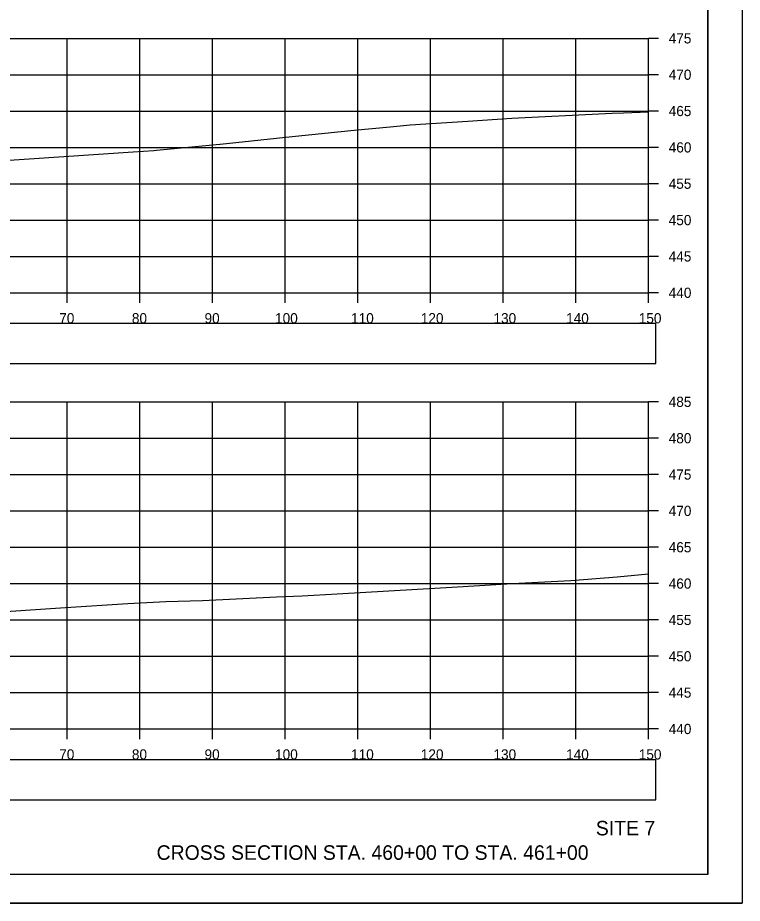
# Model space of a CAD drawing. Extents: x 1376273 to 1384221, y 378927 to 384592.
# Drawn here: x 1384121.1 to 1384220.8, y 380538.5 to 380660.3 of the extents above; entities that cross this region are included whole.
import ezdxf

# ---------------------------------------------------------------- set-up
doc = ezdxf.new("R2010")
doc.units = 0
for name, color, linetype in [('R_Axis', 7, 'Continuous'), ('R_Axis Annot', 7, 'Continuous'), ('R_Border', 7, 'Continuous'), ('R_Draft', 7, 'Continuous'), ('R_Exist Surface', 7, 'Continuous'), ('R_Grid', 7, 'Continuous'), ('R_No Plot', 7, 'Continuous')]:
    doc.layers.add(name, color=color, linetype=linetype)

msp = doc.modelspace()

# ---------------------------------------------------------------- linework, layer by layer
at = {"layer": 'R_Axis'}
for p, q in [((1384207.91, 380622.49), (1384207.91, 380657.49)), ((1384209.31, 380657.49), (1384207.91, 380657.49)), ((1384209.31, 380652.49), (1384207.91, 380652.49)), ((1384209.31, 380647.49), (1384207.91, 380647.49)), ((1384209.31, 380642.49), (1384207.91, 380642.49)), ((1384209.31, 380637.49), (1384207.91, 380637.49)), ((1384209.31, 380632.49), (1384207.91, 380632.49)), ((1384209.31, 380627.49), (1384207.91, 380627.49)), ((1383907.91, 380622.49), (1384207.91, 380622.49)), ((1384127.91, 380621.09), (1384127.91, 380622.49)), ((1384137.91, 380621.09), (1384137.91, 380622.49)), ((1384147.91, 380621.09), (1384147.91, 380622.49)), ((1384157.91, 380621.09), (1384157.91, 380622.49)), ((1384167.91, 380621.09), (1384167.91, 380622.49)), ((1384177.91, 380621.09), (1384177.91, 380622.49)), ((1384187.91, 380621.09), (1384187.91, 380622.49)), ((1384197.91, 380621.09), (1384197.91, 380622.49)), ((1384207.91, 380621.09), (1384207.91, 380622.49)), ((1384209.31, 380622.49), (1384207.91, 380622.49)), ((1384207.91, 380562.49), (1384207.91, 380607.49)), ((1384209.31, 380607.49), (1384207.91, 380607.49)), ((1384209.31, 380602.49), (1384207.91, 380602.49)), ((1384209.31, 380597.49), (1384207.91, 380597.49)), ((1384209.31, 380592.49), (1384207.91, 380592.49)), ((1384209.31, 380587.49), (1384207.91, 380587.49)), ((1384209.31, 380582.49), (1384207.91, 380582.49)), ((1384209.31, 380577.49), (1384207.91, 380577.49)), ((1384209.31, 380572.49), (1384207.91, 380572.49)), ((1384209.31, 380567.49), (1384207.91, 380567.49)), ((1383907.91, 380562.49), (1384207.91, 380562.49)), ((1384127.91, 380561.09), (1384127.91, 380562.49)), ((1384137.91, 380561.09), (1384137.91, 380562.49)), ((1384147.91, 380561.09), (1384147.91, 380562.49)), ((1384157.91, 380561.09), (1384157.91, 380562.49)), ((1384167.91, 380561.09), (1384167.91, 380562.49)), ((1384177.91, 380561.09), (1384177.91, 380562.49)), ((1384187.91, 380561.09), (1384187.91, 380562.49)), ((1384197.91, 380561.09), (1384197.91, 380562.49)), ((1384207.91, 380561.09), (1384207.91, 380562.49)), ((1384209.31, 380562.49), (1384207.91, 380562.49))]:
    msp.add_line(p, q, dxfattribs=at)
at = {"layer": 'R_Axis Annot'}
for points in [[(1383907.13, 380612.74), (1384208.93, 380612.74), (1384208.93, 380618.27), (1383907.13, 380618.27)], [(1383907.13, 380552.74), (1384208.93, 380552.74), (1384208.93, 380558.26), (1383907.13, 380558.26)]]:
    msp.add_lwpolyline(points, close=True, dxfattribs=at)
at = {"layer": 'R_Border'}
for q in [(1384216.09, 380747.95), (1383899.91, 380542.49)]:
    msp.add_line((1384216.09, 380542.49), q, dxfattribs=at)
at = {"layer": 'R_Exist Surface'}
for points in [[(1384113.11, 380640.26), (1384137.01, 380641.9), (1384139.85, 380642.07), (1384140.21, 380642.12), (1384148.91, 380642.93), (1384148.95, 380642.93), (1384148.97, 380642.93), (1384148.97, 380642.93), (1384148.98, 380642.94), (1384158.86, 380643.98), (1384167.4, 380644.85), (1384172.39, 380645.33), (1384175.13, 380645.58), (1384183.04, 380646.11), (1384189.14, 380646.52), (1384202.02, 380647.14), (1384202.91, 380647.18), (1384204.5, 380647.24), (1384207.91, 380647.37)], [(1384116, 380578.41), (1384127.67, 380579.2), (1384136.28, 380579.77), (1384141.51, 380580.01), (1384146.54, 380580.16), (1384156.72, 380580.65), (1384160.25, 380580.8), (1384165.08, 380581.06), (1384179.28, 380581.92), (1384182.43, 380582.1), (1384189.18, 380582.48), (1384197.26, 380582.9), (1384203.61, 380583.43), (1384207.91, 380583.84)]]:
    msp.add_lwpolyline(points, dxfattribs=at)
at = {"layer": 'R_Grid'}
for p, q in [((1383907.91, 380657.49), (1384207.91, 380657.49)), ((1384127.91, 380622.49), (1384127.91, 380657.49)), ((1384137.91, 380622.49), (1384137.91, 380657.49)), ((1384147.91, 380622.49), (1384147.91, 380657.49)), ((1384157.91, 380622.49), (1384157.91, 380657.49)), ((1384167.91, 380622.49), (1384167.91, 380657.49)), ((1384177.91, 380622.49), (1384177.91, 380657.49)), ((1384187.91, 380622.49), (1384187.91, 380657.49)), ((1384197.91, 380622.49), (1384197.91, 380657.49)), ((1384207.91, 380622.49), (1384207.91, 380657.49)), ((1383907.91, 380652.49), (1384207.91, 380652.49)), ((1383907.91, 380647.49), (1384207.91, 380647.49)), ((1383907.91, 380642.49), (1384207.91, 380642.49)), ((1383907.91, 380637.49), (1384207.91, 380637.49)), ((1383907.91, 380632.49), (1384207.91, 380632.49)), ((1383907.91, 380627.49), (1384207.91, 380627.49)), ((1383907.91, 380622.49), (1384207.91, 380622.49)), ((1383907.91, 380607.49), (1384207.91, 380607.49)), ((1384127.91, 380562.49), (1384127.91, 380607.49)), ((1384137.91, 380562.49), (1384137.91, 380607.49)), ((1384147.91, 380562.49), (1384147.91, 380607.49)), ((1384157.91, 380562.49), (1384157.91, 380607.49)), ((1384167.91, 380562.49), (1384167.91, 380607.49)), ((1384177.91, 380562.49), (1384177.91, 380607.49)), ((1384187.91, 380562.49), (1384187.91, 380607.49)), ((1384197.91, 380562.49), (1384197.91, 380607.49)), ((1384207.91, 380562.49), (1384207.91, 380607.49)), ((1383907.91, 380602.49), (1384207.91, 380602.49)), ((1383907.91, 380597.49), (1384207.91, 380597.49)), ((1383907.91, 380592.49), (1384207.91, 380592.49)), ((1383907.91, 380587.49), (1384207.91, 380587.49)), ((1383907.91, 380582.49), (1384207.91, 380582.49)), ((1383907.91, 380577.49), (1384207.91, 380577.49)), ((1383907.91, 380572.49), (1384207.91, 380572.49)), ((1383907.91, 380567.49), (1384207.91, 380567.49)), ((1383907.91, 380562.49), (1384207.91, 380562.49))]:
    msp.add_line(p, q, dxfattribs=at)
at = {"layer": 'R_No Plot'}
msp.add_line((1383887.51, 380538.52), (1384220.84, 380538.52), dxfattribs=at)
for points in [[(1383887.5, 380751.85), (1384220.84, 380751.85), (1384220.84, 380538.51), (1383887.5, 380538.51)], [(1384133.83, 380747.95), (1384133.83, 380738.07), (1384169.56, 380738.07), (1384169.56, 380735.15), (1384192.76, 380735.15), (1384192.76, 380710.82), (1384216.09, 380710.82), (1384216.09, 380542.49), (1383899.91, 380542.49), (1383899.91, 380747.95)]]:
    msp.add_lwpolyline(points, close=True, dxfattribs=at)

# ---------------------------------------------------------------- texts
at = {"layer": 'R_Axis Annot'}
for s, p in [('475', (1384210.71, 380656.79)), ('470', (1384210.71, 380651.79)), ('465', (1384210.71, 380646.79)), ('460', (1384210.71, 380641.79)), ('455', (1384210.71, 380636.79)), ('450', (1384210.71, 380631.79)), ('445', (1384210.71, 380626.79)), ('440', (1384210.71, 380621.79)), ('70', (1384126.82, 380618.29)), ('80', (1384136.82, 380618.29)), ('90', (1384146.82, 380618.29)), ('100', (1384156.53, 380618.29)), ('110', (1384166.99, 380618.29)), ('120', (1384176.59, 380618.29)), ('130', (1384186.59, 380618.29)), ('140', (1384196.59, 380618.29)), ('150', (1384206.59, 380618.29)), ('485', (1384210.71, 380606.79)), ('480', (1384210.71, 380601.79)), ('475', (1384210.71, 380596.79)), ('470', (1384210.71, 380591.79)), ('465', (1384210.71, 380586.79)), ('460', (1384210.71, 380581.79)), ('455', (1384210.71, 380576.79)), ('450', (1384210.71, 380571.79)), ('445', (1384210.71, 380566.79)), ('440', (1384210.71, 380561.79)), ('70', (1384126.82, 380558.29)), ('80', (1384136.82, 380558.29)), ('90', (1384146.82, 380558.29)), ('100', (1384156.53, 380558.29)), ('110', (1384166.99, 380558.29)), ('120', (1384176.59, 380558.29)), ('130', (1384186.59, 380558.29)), ('140', (1384196.59, 380558.29)), ('150', (1384206.59, 380558.29))]:
    msp.add_text(s, height=1.4, dxfattribs=at).set_placement(p)
at = {"layer": 'R_Draft'}
for s, p in [('SITE 7', (1384200.68, 380547.85)), ('CROSS SECTION STA. 460+00 TO STA. 461+00', (1384140.22, 380544.49))]:
    msp.add_text(s, height=2, dxfattribs=at).set_placement(p)

doc.saveas('drawing.dxf')
